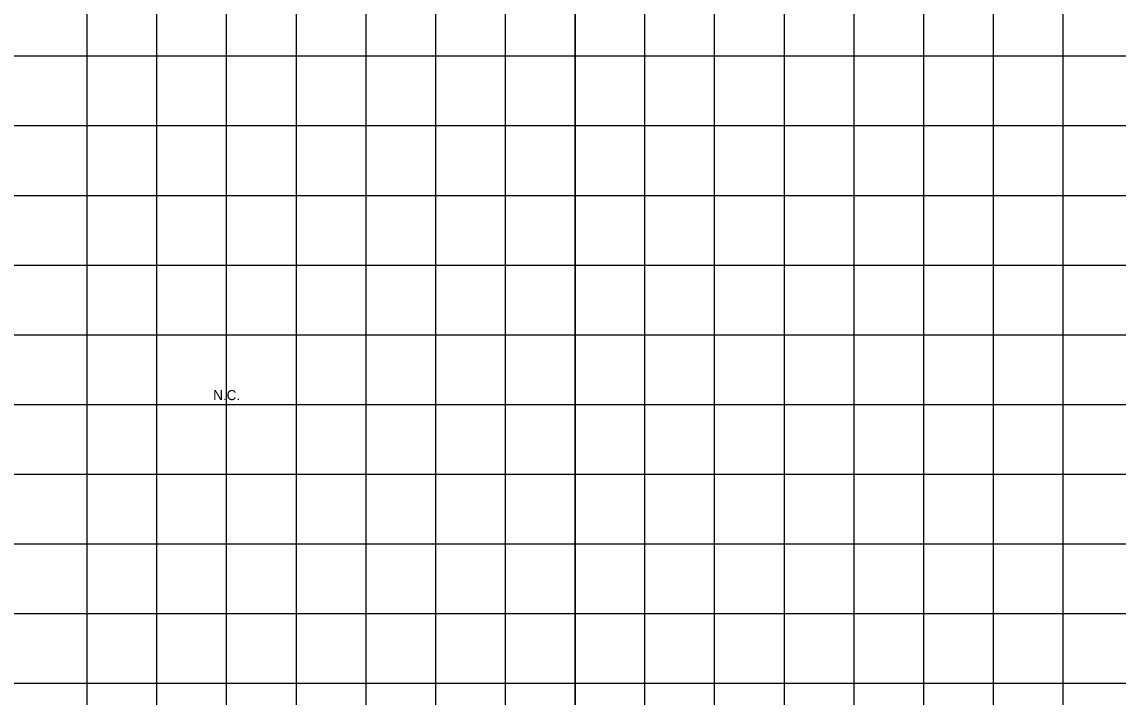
# Model space of a CAD drawing. Extents: x -7164 to 2214450, y -19642 to 253469.
# Drawn here: x 5603 to 6389, y -2260 to -1776 of the extents above; entities that cross this region are included whole.
import ezdxf

# ---------------------------------------------------------------- set-up
doc = ezdxf.new("R2010")
doc.units = 0
doc.layers.add('DESIGN - PROFILE - Proposed Curve Text', color=7, linetype='Continuous')
doc.layers.add('DESIGN - SHEET - Light Grid', color=7, linetype='Continuous')

msp = doc.modelspace()

# ---------------------------------------------------------------- linework, layer by layer
at = {"layer": 'DESIGN - PROFILE - Proposed Curve Text'}
for p, q in [((5100, -2050), (6400, -2050)), ((5100, -2050), (6400, -2050)), ((5112.12, -2050), (6387.88, -2050)), ((5112.12, -2050), (6387.88, -2050))]:
    msp.add_line(p, q, dxfattribs=at)
at = {"layer": 'DESIGN - SHEET - Light Grid'}
for p, q in [((6000, 0), (6000, -2500)), ((6000, 0), (6000, -2500)), ((5650, -3000), (5650, -1000)), ((5650, -3000), (5650, -1000)), ((5700, -3000), (5700, -1000)), ((5700, -3000), (5700, -1000)), ((5750, -3000), (5750, -1000)), ((5750, -3000), (5750, -1000)), ((5800, -3000), (5800, -1000)), ((5800, -3000), (5800, -1000)), ((5850, -3000), (5850, -1000)), ((5850, -3000), (5850, -1000)), ((5900, -3000), (5900, -1000)), ((5900, -3000), (5900, -1000)), ((5950, -3000), (5950, -1000)), ((5950, -3000), (5950, -1000)), ((6000, -3000), (6000, -1000)), ((6000, -3000), (6000, -1000)), ((6050, -3000), (6050, -1000)), ((6050, -3000), (6050, -1000)), ((6100, -3000), (6100, -1000)), ((6100, -3000), (6100, -1000)), ((6150, -3000), (6150, -1000)), ((6150, -3000), (6150, -1000)), ((6200, -3000), (6200, -1000)), ((6200, -3000), (6200, -1000)), ((6250, -3000), (6250, -1000)), ((6250, -3000), (6250, -1000)), ((6300, -3000), (6300, -1000)), ((6300, -3000), (6300, -1000)), ((6350, -3000), (6350, -1000)), ((6350, -3000), (6350, -1000)), ((0, -1800), (12400, -1800)), ((0, -1800), (12400, -1800)), ((0, -1850), (12400, -1850)), ((0, -1850), (12400, -1850)), ((0, -1900), (12400, -1900)), ((0, -1900), (12400, -1900)), ((0, -1950), (12400, -1950)), ((0, -1950), (12400, -1950)), ((0, -2000), (12400, -2000)), ((0, -2000), (12400, -2000)), ((0, -2050), (12400, -2050)), ((0, -2050), (12400, -2050)), ((0, -2100), (12400, -2100)), ((0, -2100), (12400, -2100)), ((0, -2150), (12400, -2150)), ((0, -2150), (12400, -2150)), ((0, -2200), (12400, -2200)), ((0, -2200), (12400, -2200)), ((0, -2250), (12400, -2250)), ((0, -2250), (12400, -2250))]:
    msp.add_line(p, q, dxfattribs=at)

# ---------------------------------------------------------------- texts
at = {"layer": 'DESIGN - PROFILE - Proposed Curve Text'}
msp.add_text('N.C.', height=7.2, dxfattribs=at).set_placement((5740.38, -2046.91))
msp.add_text('N.C.', height=7.2, rotation=360, dxfattribs=at).set_placement((5740.38, -2046.91))

doc.saveas('drawing.dxf')
